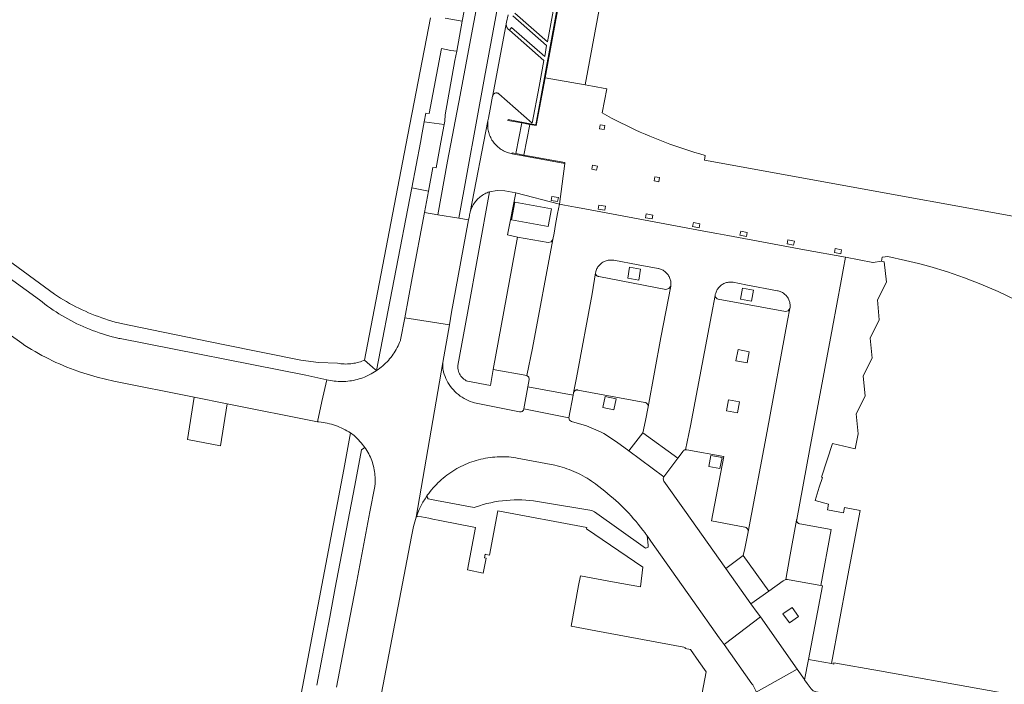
# Model space of a CAD drawing. Extents: x 146402 to 164798, y 455483 to 464134.
# Tile 267 of 575: x 157601 to 157731, y 460030 to 460118. Entities that reach past the tile are written whole.
import ezdxf

# ---------------------------------------------------------------- set-up
doc = ezdxf.new("R2010")
doc.units = 0
doc.header["$LTSCALE"] = 0.2
for name, color, linetype, lineweight in [('B-XX-VH-VERHARDING_BETONSTRAATSTEEN-GV', 252, 'CONTINUOUS', 18), ('B-XX-VH-VERHARDING_STRAATBAKSTEEN-GV', 252, 'CONTINUOUS', 18), ('B-XX-VH-VERHARDING_TEGEL-GV', 252, 'CONTINUOUS', 18)]:
    doc.layers.add(name, color=color, linetype=linetype, lineweight=lineweight)

msp = doc.modelspace()

# ---------------------------------------------------------------- linework, layer by layer
at = {"layer": 'B-XX-VH-VERHARDING_BETONSTRAATSTEEN-GV'}
for points in [[(157672.236, 460161.97), (157669.528, 460162.435), (157668.133, 460154.565), (157667.385, 460150.6), (157666.298, 460144.641), (157665.256, 460138.91), (157664.01, 460132.453), (157662.469, 460124.047), (157660.928, 460115.869), (157659.433, 460107.849), (157657.779, 460099.149), (157656.495, 460092.077), (157659.245, 460091.608), (157662.65, 460110.182), (157666.774, 460132.475), (157670.761, 460153.862), (157671.894, 460160.07)], [(157665.508, 460117.227), (157665.538, 460117.461), (157663.751, 460107.837), (157663.779, 460107.894), (157663.813, 460107.947), (157663.854, 460107.995), (157663.901, 460108.037), (157663.953, 460108.074), (157664.008, 460108.103), (157664.067, 460108.125), (157664.129, 460108.139), (157664.192, 460108.146), (157664.255, 460108.145), (157664.317, 460108.135), (157664.378, 460108.118), (157664.436, 460108.093), (157664.49, 460108.062), (157664.54, 460108.023), (157668.929, 460104.153), (157669.855, 460108.99), (157670.486, 460112.445), (157665.927, 460116.419), (157665.814, 460116.518), (157665.802, 460116.53), (157665.79, 460116.541), (157665.778, 460116.554), (157665.766, 460116.566), (157665.755, 460116.578), (157665.744, 460116.591), (157665.733, 460116.604), (157665.722, 460116.617), (157665.712, 460116.63), (157665.701, 460116.644), (157665.691, 460116.657), (157665.682, 460116.671), (157665.672, 460116.685), (157665.663, 460116.699), (157665.654, 460116.713), (157665.645, 460116.728), (157665.636, 460116.742), (157665.628, 460116.757), (157665.62, 460116.772), (157665.612, 460116.787), (157665.605, 460116.802), (157665.598, 460116.817), (157665.591, 460116.833), (157665.584, 460116.848), (157665.578, 460116.864), (157665.571, 460116.88), (157665.565, 460116.896), (157665.56, 460116.911), (157665.554, 460116.928), (157665.549, 460116.944), (157665.547, 460116.952), (157665.545, 460116.96), (157665.54, 460116.976), (157665.536, 460116.993), (157665.532, 460117.009), (157665.529, 460117.025), (157665.525, 460117.042), (157665.522, 460117.059), (157665.52, 460117.075), (157665.517, 460117.092), (157665.515, 460117.109), (157665.513, 460117.126), (157665.512, 460117.142), (157665.51, 460117.159), (157665.509, 460117.176), (157665.509, 460117.193), (157665.508, 460117.21)], [(157663.085, 460104.3), (157663.105, 460104.475), (157660.755, 460092.404), (157660.805, 460092.573), (157660.862, 460092.74), (157660.926, 460092.904), (157660.998, 460093.065), (157661.078, 460093.223), (157661.164, 460093.377), (157661.257, 460093.527), (157661.357, 460093.672), (157661.463, 460093.813), (157661.576, 460093.949), (157661.695, 460094.079), (157661.819, 460094.204), (157661.949, 460094.323), (157662.084, 460094.437), (157662.225, 460094.544), (157662.37, 460094.644), (157662.519, 460094.738), (157662.672, 460094.825), (157662.83, 460094.905), (157662.99, 460094.978), (157663.154, 460095.043), (157663.321, 460095.101), (157664.31, 460095.283), (157665.313, 460095.207), (157666.769, 460094.959), (157672.527, 460093.466), (157673.233, 460098.851), (157666.296, 460100.122), (157666.153, 460100.15), (157665.981, 460100.19), (157665.812, 460100.238), (157665.644, 460100.294), (157665.48, 460100.357), (157665.318, 460100.428), (157665.16, 460100.506), (157665.005, 460100.591), (157664.855, 460100.683), (157664.709, 460100.782), (157664.567, 460100.887), (157664.431, 460100.998), (157664.299, 460101.116), (157664.173, 460101.239), (157664.053, 460101.369), (157663.939, 460101.503), (157663.831, 460101.642), (157663.729, 460101.786), (157663.635, 460101.935), (157663.546, 460102.088), (157663.465, 460102.244), (157663.391, 460102.405), (157663.325, 460102.568), (157663.266, 460102.734), (157663.214, 460102.903), (157663.17, 460103.073), (157663.135, 460103.246), (157663.106, 460103.42), (157663.086, 460103.595), (157663.074, 460103.771), (157663.07, 460103.948), (157663.073, 460104.124)], [(157668.634, 460103.983), (157667.552, 460104.184), (157666.776, 460100.136), (157667.858, 460099.938)], [(157678.538, 460103.841), (157678.446, 460103.309), (157677.805, 460103.42), (157677.897, 460103.952)], [(157677.535, 460098.499), (157677.44, 460097.964), (157676.8, 460098.078), (157676.895, 460098.613)], [(157685.75, 460096.976), (157685.648, 460096.436), (157685.021, 460096.554), (157685.123, 460097.094)], [(157673.185, 460093.344), (157672.527, 460093.466), (157672.299, 460092.241), (157672.025, 460090.766), (157671.839, 460089.65), (157671.673, 460088.794), (157668.996, 460074.478), (157668.242, 460070.876), (157668.504, 460070.665), (157668.547, 460070.332), (157668.372, 460069.347), (157674.329, 460068.248), (157674.384, 460068.567), (157674.771, 460070.565), (157676.828, 460081.622), (157677.303, 460084.423), (157677.315, 460084.481), (157677.344, 460084.605), (157677.381, 460084.727), (157677.426, 460084.846), (157677.478, 460084.962), (157677.537, 460085.074), (157677.603, 460085.183), (157677.676, 460085.287), (157677.755, 460085.387), (157677.841, 460085.481), (157677.932, 460085.57), (157678.028, 460085.653), (157678.13, 460085.729), (157678.236, 460085.799), (157678.346, 460085.863), (157678.46, 460085.919), (157678.578, 460085.968), (157678.698, 460086.01), (157678.821, 460086.043), (157678.945, 460086.069), (157679.071, 460086.088), (157679.198, 460086.098), (157679.325, 460086.1), (157679.452, 460086.094), (157679.579, 460086.081), (157679.704, 460086.059), (157682.919, 460085.455), (157685.566, 460084.99), (157685.606, 460084.981), (157685.731, 460084.949), (157685.854, 460084.908), (157685.975, 460084.861), (157686.092, 460084.805), (157686.205, 460084.743), (157686.315, 460084.674), (157686.419, 460084.598), (157686.519, 460084.516), (157686.614, 460084.428), (157686.703, 460084.334), (157686.787, 460084.235), (157686.863, 460084.131), (157686.934, 460084.022), (157686.997, 460083.909), (157687.054, 460083.793), (157687.103, 460083.673), (157687.144, 460083.55), (157687.178, 460083.425), (157687.204, 460083.299), (157687.223, 460083.17), (157687.233, 460083.041), (157687.235, 460082.912), (157687.23, 460082.783), (157687.216, 460082.654), (157685.899, 460075.856), (157684.224, 460066.73), (157683.878, 460064.939), (157683.535, 460063.32), (157688.128, 460059.936), (157688.836, 460060.882), (157688.841, 460060.888), (157688.845, 460060.895), (157688.85, 460060.901), (157688.855, 460060.907), (157688.859, 460060.913), (157688.865, 460060.919), (157688.87, 460060.925), (157688.875, 460060.931), (157688.88, 460060.937), (157688.886, 460060.942), (157688.891, 460060.948), (157688.897, 460060.953), (157688.902, 460060.958), (157688.908, 460060.964), (157688.914, 460060.969), (157688.92, 460060.974), (157688.926, 460060.979), (157688.932, 460060.983), (157688.939, 460060.988), (157688.945, 460060.993), (157688.951, 460060.997), (157688.958, 460061.001), (157688.964, 460061.006), (157688.971, 460061.01), (157688.978, 460061.014), (157688.984, 460061.018), (157688.991, 460061.022), (157688.998, 460061.025), (157689.005, 460061.029), (157689.012, 460061.032), (157689.019, 460061.036), (157689.026, 460061.039), (157689.033, 460061.042), (157689.041, 460061.045), (157689.048, 460061.047), (157689.055, 460061.05), (157689.063, 460061.053), (157689.07, 460061.055), (157689.077, 460061.057), (157689.085, 460061.06), (157689.093, 460061.062), (157689.1, 460061.063), (157689.108, 460061.065), (157689.115, 460061.067), (157689.123, 460061.068), (157689.131, 460061.07), (157689.138, 460061.071), (157689.146, 460061.072), (157689.824, 460064.212), (157692.597, 460078.847), (157693.068, 460081.429), (157693.076, 460081.489), (157693.091, 460081.548), (157693.107, 460081.618), (157693.143, 460081.742), (157693.186, 460081.864), (157693.236, 460081.983), (157693.294, 460082.099), (157693.359, 460082.211), (157693.431, 460082.319), (157693.509, 460082.422), (157693.593, 460082.519), (157693.683, 460082.612), (157693.779, 460082.699), (157693.88, 460082.78), (157693.986, 460082.854), (157694.096, 460082.922), (157694.21, 460082.983), (157694.328, 460083.036), (157694.449, 460083.082), (157694.572, 460083.121), (157694.698, 460083.152), (157694.825, 460083.175), (157694.953, 460083.19), (157695.082, 460083.197), (157695.212, 460083.196), (157695.341, 460083.188), (157695.469, 460083.171), (157697.115, 460082.808), (157701.286, 460082.054), (157701.385, 460082.034), (157701.508, 460082.001), (157701.63, 460081.96), (157701.748, 460081.912), (157701.863, 460081.857), (157701.974, 460081.795), (157702.081, 460081.726), (157702.184, 460081.65), (157702.282, 460081.568), (157702.374, 460081.48), (157702.461, 460081.386), (157702.541, 460081.287), (157702.616, 460081.183), (157702.683, 460081.075), (157702.744, 460080.963), (157702.797, 460080.847), (157702.844, 460080.728), (157702.882, 460080.607), (157702.913, 460080.483), (157702.937, 460080.358), (157702.952, 460080.231), (157702.959, 460080.103), (157702.958, 460079.976), (157702.95, 460079.848), (157702.933, 460079.722), (157702.625, 460078.139), (157699.931, 460063.507), (157697.42, 460050.254), (157696.986, 460048.055), (157696.787, 460047.12), (157700.145, 460042.41), (157702.05, 460043.779), (157702.214, 460043.87), (157702.393, 460043.928), (157702.897, 460046.719), (157703.82, 460051.76), (157703.821, 460051.823), (157703.831, 460051.885), (157705.527, 460060.983), (157708.54, 460077.194), (157709.676, 460083.349), (157709.959, 460084.796), (157710.252, 460086.466), (157704.86, 460087.425), (157694.753, 460089.32), (157693.281, 460089.578), (157692.062, 460089.814), (157675.87, 460092.846), (157674.66, 460093.07)], [(157671.438, 460093.971), (157671.534, 460094.492), (157672.392, 460094.333), (157672.296, 460093.812)], [(157656.495, 460092.077), (157654.722, 460092.379), (157653.114, 460083.763), (157652.13, 460078.494), (157658.014, 460077.569), (157658.3, 460079.235), (157658.521, 460080.408), (157660.545, 460091.387), (157659.245, 460091.608)], [(157678.614, 460093.186), (157678.517, 460092.665), (157677.654, 460092.827), (157677.751, 460093.348)], [(157684.842, 460092.038), (157684.746, 460091.517), (157683.887, 460091.676), (157683.983, 460092.197)], [(157691.064, 460090.887), (157690.966, 460090.367), (157690.103, 460090.53), (157690.201, 460091.05)], [(157697.299, 460089.736), (157697.201, 460089.215), (157696.34, 460089.378), (157696.438, 460089.899)], [(157671.065, 460088.391), (157667.019, 460089.133), (157663.771, 460071.666), (157668.242, 460070.876), (157668.996, 460074.478), (157671.673, 460088.794), (157671.444, 460088.479)], [(157703.517, 460088.592), (157703.423, 460088.07), (157702.569, 460088.223), (157702.663, 460088.745)], [(157709.74, 460087.448), (157709.647, 460086.927), (157708.792, 460087.08), (157708.885, 460087.601)], [(157714.998, 460085.938), (157713.898, 460085.78), (157713.872, 460085.776), (157710.252, 460086.466), (157709.959, 460084.796), (157709.676, 460083.349), (157708.54, 460077.194), (157705.527, 460060.983), (157703.831, 460051.885), (157703.821, 460051.823), (157703.82, 460051.76), (157703.826, 460051.698), (157703.841, 460051.637), (157703.862, 460051.578), (157703.892, 460051.523), (157703.928, 460051.472), (157703.97, 460051.425), (157704.018, 460051.385), (157704.07, 460051.35), (157704.127, 460051.323), (157704.186, 460051.304), (157704.22, 460051.296), (157708.392, 460050.53), (157707.008, 460043.137), (157707.226, 460043.092), (157705.39, 460033.391), (157708.411, 460032.847), (157710.452, 460043.767), (157712.189, 460053.058), (157710.125, 460053.444), (157709.998, 460052.766), (157707.891, 460053.16), (157708.037, 460053.867), (157706.279, 460054.378), (157706.804, 460056.149), (157707.209, 460057.405), (157707.105, 460057.439), (157708.545, 460061.905), (157711.553, 460061.197), (157711.919, 460063.176), (157711.657, 460065.795), (157712.867, 460068.154), (157712.594, 460070.803), (157713.789, 460073.17), (157713.526, 460075.81), (157714.722, 460078.19), (157714.467, 460080.837), (157715.661, 460083.199), (157715.349, 460085.868)], [(157677.299, 460084.363), (157677.303, 460084.423), (157676.828, 460081.622), (157674.771, 460070.565), (157674.384, 460068.567), (157674.393, 460068.604), (157674.414, 460068.663), (157674.442, 460068.719), (157674.477, 460068.771), (157674.518, 460068.818), (157674.565, 460068.859), (157674.617, 460068.894), (157674.673, 460068.922), (157674.732, 460068.943), (157674.793, 460068.956), (157674.856, 460068.961), (157674.918, 460068.958), (157674.98, 460068.947), (157683.798, 460067.315), (157683.839, 460067.307), (157683.9, 460067.289), (157683.959, 460067.263), (157684.013, 460067.23), (157684.063, 460067.191), (157684.108, 460067.145), (157684.146, 460067.095), (157684.178, 460067.04), (157684.203, 460066.981), (157684.22, 460066.92), (157684.229, 460066.857), (157684.231, 460066.793), (157684.224, 460066.73), (157685.899, 460075.856), (157687.216, 460082.654), (157686.978, 460082.328), (157686.588, 460082.225), (157677.725, 460083.921), (157677.702, 460083.922), (157677.644, 460083.932), (157677.587, 460083.949), (157677.532, 460083.974), (157677.482, 460084.005), (157677.436, 460084.044), (157677.396, 460084.087), (157677.362, 460084.136), (157677.335, 460084.189), (157677.315, 460084.246), (157677.303, 460084.304)], [(157693.069, 460081.368), (157693.068, 460081.429), (157692.597, 460078.847), (157689.824, 460064.212), (157689.146, 460061.072), (157689.231, 460061.076), (157689.315, 460061.063), (157694.203, 460060.157), (157692.592, 460051.691), (157696.986, 460050.858), (157697.046, 460050.846), (157697.107, 460050.826), (157697.165, 460050.798), (157697.219, 460050.763), (157697.268, 460050.722), (157697.312, 460050.675), (157697.349, 460050.623), (157697.38, 460050.567), (157697.404, 460050.507), (157697.42, 460050.445), (157697.428, 460050.382), (157697.428, 460050.318), (157697.42, 460050.254), (157699.931, 460063.507), (157702.625, 460078.139), (157702.933, 460079.722), (157702.711, 460079.397), (157702.332, 460079.294), (157693.468, 460080.945), (157693.448, 460080.948), (157693.389, 460080.963), (157693.332, 460080.985), (157693.279, 460081.015), (157693.23, 460081.051), (157693.187, 460081.093), (157693.149, 460081.141), (157693.118, 460081.194), (157693.094, 460081.249), (157693.078, 460081.308)], [(157695.82, 460072.816), (157696.103, 460074.275), (157697.562, 460073.992), (157697.279, 460072.533)], [(157657.169, 460071.71), (157657.154, 460072.561), (157653.655, 460052.181), (157654.051, 460053.183), (157654.521, 460054.152), (157654.803, 460054.611), (157655.104, 460055.057), (157655.287, 460055.308), (157655.477, 460055.555), (157655.672, 460055.796), (157655.874, 460056.032), (157656.082, 460056.263), (157656.296, 460056.489), (157656.515, 460056.709), (157656.74, 460056.923), (157656.971, 460057.132), (157657.207, 460057.334), (157657.448, 460057.53), (157657.694, 460057.72), (157657.945, 460057.904), (157658.2, 460058.081), (157658.46, 460058.252), (157658.724, 460058.415), (157658.992, 460058.572), (157659.265, 460058.722), (157659.541, 460058.865), (157659.82, 460059.001), (157660.103, 460059.129), (157660.389, 460059.251), (157660.679, 460059.364), (157660.971, 460059.471), (157661.266, 460059.569), (157661.563, 460059.66), (157661.862, 460059.744), (157662.163, 460059.819), (157662.467, 460059.887), (157662.772, 460059.948), (157663.078, 460060), (157663.386, 460060.044), (157663.694, 460060.08), (157664.004, 460060.109), (157664.314, 460060.129), (157664.625, 460060.142), (157664.935, 460060.146), (157665.246, 460060.143), (157665.557, 460060.131), (157665.867, 460060.112), (157666.177, 460060.084), (157666.485, 460060.049), (157666.793, 460060.005), (157666.962, 460059.978), (157671.927, 460059.013), (157672.249, 460058.94), (157672.569, 460058.859), (157672.887, 460058.77), (157673.202, 460058.673), (157673.515, 460058.569), (157673.826, 460058.458), (157674.134, 460058.339), (157674.438, 460058.212), (157674.74, 460058.078), (157675.038, 460057.937), (157675.333, 460057.788), (157675.624, 460057.633), (157675.911, 460057.47), (157676.195, 460057.301), (157676.474, 460057.125), (157676.748, 460056.942), (157677.019, 460056.752), (157677.284, 460056.556), (157677.545, 460056.354), (157677.737, 460056.198), (157678.121, 460055.909), (157678.5, 460055.613), (157678.874, 460055.312), (157679.243, 460055.004), (157679.607, 460054.69), (157679.965, 460054.37), (157680.319, 460054.044), (157680.666, 460053.712), (157681.008, 460053.375), (157681.345, 460053.032), (157681.676, 460052.683), (157682, 460052.329), (157682.319, 460051.969), (157682.632, 460051.604), (157682.939, 460051.234), (157683.24, 460050.859), (157683.534, 460050.479), (157683.822, 460050.095), (157683.831, 460050.082), (157684.087, 460049.725), (157684.218, 460049.542), (157684.592, 460048.994), (157690.133, 460041.162), (157693.595, 460036.268), (157694.241, 460035.362), (157699.031, 460039.015), (157698.609, 460039.613), (157697.796, 460040.725), (157694.481, 460045.378), (157689.046, 460053.075), (157686.319, 460056.944), (157686.209, 460057.227), (157686.315, 460057.511), (157681.676, 460060.911), (157680.065, 460062.122), (157678.373, 460063.218), (157678.146, 460063.323), (157677.941, 460063.418), (157676.082, 460064.236), (157674.129, 460064.794), (157673.852, 460064.976), (157673.765, 460065.296), (157667.857, 460066.455), (157667.848, 460066.417), (157667.826, 460066.359), (157667.797, 460066.304), (157667.762, 460066.253), (157667.72, 460066.208), (157667.673, 460066.168), (157667.621, 460066.134), (157667.565, 460066.107), (157667.506, 460066.088), (157667.445, 460066.077), (157667.383, 460066.073), (157667.322, 460066.078), (157667.261, 460066.09), (157661.341, 460067.262), (157661.051, 460067.346), (157660.766, 460067.444), (157660.486, 460067.557), (157660.212, 460067.685), (157659.946, 460067.828), (157659.688, 460067.984), (157659.438, 460068.154), (157659.198, 460068.337), (157658.968, 460068.532), (157658.748, 460068.739), (157658.54, 460068.957), (157658.343, 460069.186), (157658.159, 460069.426), (157657.988, 460069.674), (157657.83, 460069.932), (157657.686, 460070.197), (157657.557, 460070.47), (157657.442, 460070.749), (157657.342, 460071.034), (157657.257, 460071.323), (157657.188, 460071.617)], [(157674.329, 460068.248), (157668.372, 460069.347), (157667.857, 460066.455), (157673.765, 460065.296)], [(157628.701, 460067.14), (157624.348, 460068.008), (157623.464, 460062.399), (157627.84, 460061.563)], [(157694.582, 460066.202), (157694.847, 460067.653), (157696.298, 460067.388), (157696.033, 460065.937)], [(157688.128, 460059.936), (157683.535, 460063.32), (157681.676, 460060.911), (157686.315, 460057.511)], [(157703.826, 460051.698), (157703.82, 460051.76), (157702.897, 460046.719), (157702.393, 460043.928), (157702.617, 460043.949), (157702.84, 460043.918), (157707.008, 460043.137), (157708.392, 460050.53), (157704.22, 460051.296), (157704.186, 460051.304), (157704.127, 460051.323), (157704.07, 460051.35), (157704.018, 460051.385), (157703.97, 460051.425), (157703.928, 460051.472), (157703.892, 460051.523), (157703.862, 460051.578), (157703.841, 460051.637)], [(157700.145, 460042.41), (157696.787, 460047.12), (157694.481, 460045.378), (157697.796, 460040.725)], [(157703.909, 460032.098), (157699.031, 460039.015), (157694.241, 460035.362), (157697.92, 460030.202), (157698.029, 460030.038), (157698.131, 460029.871), (157698.226, 460029.699), (157698.314, 460029.523), (157698.395, 460029.344), (157698.469, 460029.162), (157698.494, 460029.094)], [(157743.279, 460026.792), (157739.531, 460027.46), (157727.981, 460029.519), (157714.734, 460031.88), (157708.735, 460032.949), (157708.706, 460032.792), (157708.411, 460032.847), (157705.39, 460033.391), (157704.875, 460030.729), (157705.228, 460030.227), (157705.721, 460029.509), (157706.007, 460029.25), (157706.378, 460029.142), (157726.586, 460025.626), (157728.37, 460023.087), (157728.652, 460022.803), (157729.021, 460022.648), (157730.218, 460022.449), (157731.453, 460022.256), (157734.379, 460021.759), (157742.045, 460020.423), (157742.888, 460024.772)]]:
    msp.add_lwpolyline(points, close=True, dxfattribs=at)
for points in [[(157674.849, 460132.883), (157670.641, 460110.155), (157675.925, 460109.206), (157681.941, 460141.662)], [(157666.667, 460118.664), (157670.938, 460114.901), (157672.5, 460123.223)], [(157750.695, 460088.534), (157691.649, 460099.286), (157691.76, 460099.896), (157691.745, 460099.9), (157691.071, 460100.092), (157690.399, 460100.292), (157689.729, 460100.5), (157689.062, 460100.715), (157688.397, 460100.938), (157687.735, 460101.168), (157687.076, 460101.406), (157686.419, 460101.651), (157685.765, 460101.904), (157685.114, 460102.164), (157684.466, 460102.432), (157683.821, 460102.707), (157683.18, 460102.989), (157682.541, 460103.279), (157681.906, 460103.576), (157681.275, 460103.88), (157680.647, 460104.192), (157680.022, 460104.51), (157679.401, 460104.836), (157678.784, 460105.168), (157678.171, 460105.508), (157678.777, 460108.677), (157676.908, 460109.024), (157675.925, 460109.206), (157670.641, 460110.155), (157669.469, 460103.828), (157668.634, 460103.983), (157667.858, 460099.938), (157673.251, 460098.95), (157673.233, 460098.851), (157672.527, 460093.466), (157673.185, 460093.344), (157674.66, 460093.07), (157675.87, 460092.846), (157692.062, 460089.814), (157693.281, 460089.578), (157694.753, 460089.32), (157704.86, 460087.425), (157710.252, 460086.466), (157713.872, 460085.776), (157713.898, 460085.78), (157714.998, 460085.938), (157715.085, 460086.463), (157715.502, 460086.512), (157715.832, 460086.551), (157718.198, 460086.056), (157719.912, 460085.639), (157721.389, 460085.239), (157723.723, 460084.529), (157725.954, 460083.759), (157728.112, 460082.925), (157730.399, 460081.941), (157732.788, 460080.798)], [(157643.525, 460000), (157653.008, 460049.63), (157653.273, 460050.92), (157653.655, 460052.181), (157657.154, 460072.561), (157658.014, 460077.569), (157652.13, 460078.494), (157651.584, 460075.569), (157651.549, 460075.474), (157651.456, 460075.235), (157651.355, 460074.999), (157651.247, 460074.767), (157651.132, 460074.538), (157651.009, 460074.313), (157650.88, 460074.091), (157650.744, 460073.874), (157650.601, 460073.661), (157650.452, 460073.453), (157650.296, 460073.249), (157650.134, 460073.051), (157649.965, 460072.857), (157649.791, 460072.669), (157649.611, 460072.487), (157649.426, 460072.31), (157649.235, 460072.139), (157649.038, 460071.974), (157648.837, 460071.815), (157648.631, 460071.663), (157648.42, 460071.517), (157648.381, 460071.49), (157648.342, 460071.463), (157647.696, 460071.069), (157647.016, 460070.736), (157646.833, 460070.659), (157646.596, 460070.568), (157646.355, 460070.484), (157646.113, 460070.407), (157645.867, 460070.338), (157645.62, 460070.277), (157645.371, 460070.223), (157645.121, 460070.178), (157644.869, 460070.14), (157644.616, 460070.11), (157644.362, 460070.089), (157644.108, 460070.075), (157643.854, 460070.069), (157643.599, 460070.071), (157643.345, 460070.081), (157643.091, 460070.099), (157642.837, 460070.125), (157642.585, 460070.159), (157642.334, 460070.201), (157642.084, 460070.251), (157641.836, 460070.309), (157641.203, 460067.413), (157640.623, 460064.762), (157640.814, 460064.744), (157641.091, 460064.71), (157641.367, 460064.669), (157641.641, 460064.619), (157641.914, 460064.562), (157642.185, 460064.497), (157642.454, 460064.424), (157642.721, 460064.344), (157642.986, 460064.256), (157643.247, 460064.16), (157643.506, 460064.057), (157643.762, 460063.947), (157644.015, 460063.829), (157644.264, 460063.704), (157644.51, 460063.572), (157644.751, 460063.433), (157644.989, 460063.287), (157645.437, 460062.936), (157645.858, 460062.553), (157646.394, 460061.99), (157646.871, 460061.376), (157647.009, 460061.171), (157647.139, 460060.962), (157647.264, 460060.748), (157647.381, 460060.531), (157647.491, 460060.31), (157647.593, 460060.086), (157647.689, 460059.858), (157647.777, 460059.627), (157647.857, 460059.394), (157647.93, 460059.158), (157647.995, 460058.92), (157648.053, 460058.68), (157648.102, 460058.438), (157648.144, 460058.195), (157648.178, 460057.95), (157648.204, 460057.705), (157648.222, 460057.459), (157648.232, 460057.212), (157648.234, 460056.965), (157648.228, 460056.718), (157648.214, 460056.472), (157648.202, 460056.33), (157648.181, 460056.219), (157647.535, 460052.872), (157645.66, 460043.045), (157644.695, 460037.994), (157643.115, 460029.722)], [(157705.721, 460029.509), (157705.228, 460030.227), (157704.875, 460030.729), (157704.868, 460030.738), (157703.909, 460032.098), (157698.494, 460029.094)]]:
    msp.add_lwpolyline(points, dxfattribs=at)
at = {"layer": 'B-XX-VH-VERHARDING_STRAATBAKSTEEN-GV'}
msp.add_lwpolyline([(157657.348, 460103.988), (157654.71, 460104.342), (157654.43, 460102.881), (157654.186, 460101.607), (157653.043, 460095.641), (157655.25, 460095.206), (157655.832, 460098.325), (157656.258, 460098.246), (157656.809, 460101.148), (157657.037, 460102.35)], close=True, dxfattribs=at)
msp.add_lwpolyline([(157591.876, 460082.05), (157601.605, 460075.114), (157602.039, 460074.831), (157602.477, 460074.555), (157602.919, 460074.286), (157603.365, 460074.023), (157603.816, 460073.768), (157604.27, 460073.519), (157604.728, 460073.278), (157605.19, 460073.043), (157605.655, 460072.816), (157606.124, 460072.596), (157606.596, 460072.384), (157607.072, 460072.178), (157607.55, 460071.98), (157608.032, 460071.79), (157608.516, 460071.606), (157609.003, 460071.431), (157609.367, 460071.305), (157611.549, 460070.642), (157613.769, 460070.119), (157624.348, 460068.008), (157628.701, 460067.14), (157640.623, 460064.762), (157641.203, 460067.413), (157641.836, 460070.309), (157639.074, 460070.914), (157614.589, 460075.729), (157614.424, 460075.765), (157613.984, 460075.868), (157613.546, 460075.979), (157613.11, 460076.098), (157612.676, 460076.224), (157612.244, 460076.358), (157611.815, 460076.499), (157611.388, 460076.648), (157610.964, 460076.804), (157610.542, 460076.969), (157610.124, 460077.14), (157609.709, 460077.319), (157609.297, 460077.505), (157608.888, 460077.698), (157608.483, 460077.899), (157608.082, 460078.107), (157607.684, 460078.322), (157607.29, 460078.543), (157606.9, 460078.772), (157606.514, 460079.008), (157606.133, 460079.25), (157605.756, 460079.499), (157605.383, 460079.755), (157605.015, 460080.017), (157604.651, 460080.286), (157604.293, 460080.562), (157603.939, 460080.843), (157587.596, 460092.699)], dxfattribs=at)
at = {"layer": 'B-XX-VH-VERHARDING_TEGEL-GV'}
for points in [[(157666.774, 460132.475), (157662.65, 460110.182), (157659.245, 460091.608), (157660.545, 460091.387), (157660.608, 460091.728), (157660.663, 460091.956), (157660.679, 460092.059), (157660.713, 460092.232), (157660.755, 460092.404), (157663.105, 460104.475), (157663.168, 460104.822), (157663.414, 460105.996), (157663.718, 460107.71), (157663.719, 460107.716), (157663.731, 460107.778), (157663.751, 460107.837), (157665.538, 460117.461), (157665.751, 460118.462)], [(157666.369, 460118.327), (157670.846, 460114.41), (157670.593, 460112.967), (157666.223, 460116.758), (157665.927, 460116.419), (157670.486, 460112.445), (157669.855, 460108.99), (157668.929, 460104.153), (157664.54, 460108.023), (157664.49, 460108.062), (157664.436, 460108.093), (157664.378, 460108.118), (157664.317, 460108.135), (157664.255, 460108.145), (157664.192, 460108.146), (157664.129, 460108.139), (157664.067, 460108.125), (157664.008, 460108.103), (157663.953, 460108.074), (157663.901, 460108.037), (157663.854, 460107.995), (157663.813, 460107.947), (157663.779, 460107.894), (157663.751, 460107.837), (157663.731, 460107.778), (157663.719, 460107.716), (157663.718, 460107.71), (157663.414, 460105.996), (157663.168, 460104.822), (157663.105, 460104.475), (157663.085, 460104.3), (157663.073, 460104.124), (157663.07, 460103.948), (157663.074, 460103.771), (157663.086, 460103.595), (157663.106, 460103.42), (157663.135, 460103.246), (157663.17, 460103.073), (157663.214, 460102.903), (157663.266, 460102.734), (157663.325, 460102.568), (157663.391, 460102.405), (157663.465, 460102.244), (157663.546, 460102.088), (157663.635, 460101.935), (157663.729, 460101.786), (157663.831, 460101.642), (157663.939, 460101.503), (157664.053, 460101.369), (157664.173, 460101.239), (157664.299, 460101.116), (157664.431, 460100.998), (157664.567, 460100.887), (157664.709, 460100.782), (157664.855, 460100.683), (157665.005, 460100.591), (157665.16, 460100.506), (157665.318, 460100.428), (157665.48, 460100.357), (157665.644, 460100.294), (157665.812, 460100.238), (157665.981, 460100.19), (157666.153, 460100.15), (157666.296, 460100.122), (157666.314, 460100.221), (157666.776, 460100.136), (157667.552, 460104.184), (157665.733, 460104.522), (157665.751, 460104.62), (157668.913, 460104.045), (157669.405, 460103.955), (157674.713, 460132.833)], [(157660.454, 460121.528), (157659.696, 460117.596), (157659.003, 460113.643), (157658.757, 460112.411), (157657.457, 460105.27), (157657.429, 460104.415), (157657.348, 460103.988), (157657.037, 460102.35), (157656.809, 460101.148), (157656.258, 460098.246), (157655.832, 460098.325), (157655.25, 460095.206), (157654.722, 460092.379), (157656.495, 460092.077), (157657.779, 460099.149), (157659.433, 460107.849), (157660.928, 460115.869), (157662.469, 460124.047)], [(157672.5, 460123.223), (157670.938, 460114.901), (157666.667, 460118.664)], [(157655.524, 460118.065), (157652.281, 460101.257), (157646.809, 460072.883), (157647.876, 460071.978), (157647.977, 460071.893), (157648.42, 460071.517), (157653.043, 460095.641), (157654.186, 460101.607), (157654.43, 460102.881), (157654.71, 460104.342), (157654.93, 460105.494), (157655.351, 460105.413), (157656.983, 460114.013), (157658.218, 460113.751), (157659.003, 460113.643), (157659.696, 460117.596), (157658.958, 460117.732), (157657.458, 460118.008)], [(157587.596, 460092.699), (157603.939, 460080.843), (157604.293, 460080.562), (157604.651, 460080.286), (157605.015, 460080.017), (157605.383, 460079.755), (157605.756, 460079.499), (157606.133, 460079.25), (157606.514, 460079.008), (157606.9, 460078.772), (157607.29, 460078.543), (157607.684, 460078.322), (157608.082, 460078.107), (157608.483, 460077.899), (157608.888, 460077.698), (157609.297, 460077.505), (157609.709, 460077.319), (157610.124, 460077.14), (157610.542, 460076.969), (157610.964, 460076.804), (157611.388, 460076.648), (157611.815, 460076.499), (157612.244, 460076.358), (157612.676, 460076.224), (157613.11, 460076.098), (157613.546, 460075.979), (157613.984, 460075.868), (157614.424, 460075.765), (157614.589, 460075.729), (157639.074, 460070.914), (157641.836, 460070.309), (157642.084, 460070.251), (157642.334, 460070.201), (157642.585, 460070.159), (157642.837, 460070.125), (157643.091, 460070.099), (157643.345, 460070.081), (157643.599, 460070.071), (157643.854, 460070.069), (157644.108, 460070.075), (157644.362, 460070.089), (157644.616, 460070.11), (157644.869, 460070.14), (157645.121, 460070.178), (157645.371, 460070.223), (157645.62, 460070.277), (157645.867, 460070.338), (157646.113, 460070.407), (157646.355, 460070.484), (157646.596, 460070.568), (157646.833, 460070.659), (157647.016, 460070.736), (157647.696, 460071.069), (157648.342, 460071.463), (157648.381, 460071.49), (157648.42, 460071.517), (157647.977, 460071.893), (157647.876, 460071.978), (157646.809, 460072.883), (157646.693, 460072.834), (157646.489, 460072.754), (157646.282, 460072.682), (157646.072, 460072.617), (157645.861, 460072.56), (157645.647, 460072.51), (157645.431, 460072.469), (157645.215, 460072.435), (157644.997, 460072.409), (157644.778, 460072.392), (157644.559, 460072.382), (157644.34, 460072.38), (157644.12, 460072.386), (157643.902, 460072.401), (157643.683, 460072.423), (157643.466, 460072.453), (157643.25, 460072.491), (157640.759, 460072.569), (157638.429, 460072.908), (157628.166, 460074.955), (157620.271, 460076.562), (157614.728, 460077.713), (157614.374, 460077.801), (157613.925, 460077.92), (157613.479, 460078.047), (157613.035, 460078.182), (157612.593, 460078.324), (157612.154, 460078.473), (157611.717, 460078.631), (157611.283, 460078.795), (157610.852, 460078.968), (157610.424, 460079.147), (157610, 460079.334), (157609.578, 460079.529), (157609.16, 460079.73), (157608.745, 460079.939), (157608.335, 460080.155), (157607.927, 460080.377), (157607.524, 460080.607), (157607.125, 460080.844), (157606.73, 460081.088), (157606.339, 460081.338), (157605.953, 460081.595), (157599.166, 460086.55)], [(157640.534, 460030.027), (157642.241, 460038.997), (157642.973, 460042.848), (157645.067, 460053.855), (157645.537, 460056.329), (157646.433, 460061.036), (157646.871, 460061.376), (157646.394, 460061.99), (157645.858, 460062.553), (157645.437, 460062.936), (157644.989, 460063.287), (157644.075, 460058.459), (157634.243, 460006.64)], [(157698.029, 460030.038), (157697.92, 460030.202), (157694.241, 460035.362), (157693.595, 460036.268), (157690.133, 460041.162), (157684.592, 460048.994), (157684.218, 460049.542), (157684.087, 460049.725), (157684.228, 460048.467), (157684.23, 460048.222), (157683.882, 460048.08), (157677.174, 460052.879), (157676.788, 460053.051), (157670.179, 460054.15), (157670.152, 460054.155), (157669.644, 460054.244), (157669.132, 460054.318), (157668.618, 460054.376), (157668.103, 460054.418), (157667.587, 460054.444), (157667.07, 460054.454), (157666.553, 460054.448), (157666.037, 460054.426), (157665.521, 460054.389), (157665.007, 460054.335), (157664.495, 460054.266), (157663.985, 460054.18), (157663.479, 460054.079), (157662.975, 460053.963), (157662.475, 460053.831), (157661.98, 460053.683), (157661.296, 460053.457), (157656.317, 460054.393), (157655.236, 460054.596), (157655.099, 460054.806), (157655.104, 460055.057), (157654.803, 460054.611), (157654.521, 460054.152), (157654.051, 460053.183), (157653.655, 460052.181), (157653.749, 460052.271), (157653.875, 460052.301), (157655.289, 460052.021), (157655.848, 460051.91), (157656.768, 460051.728), (157661.475, 460050.796), (157660.422, 460045.229), (157662.485, 460044.788), (157662.861, 460046.784), (157662.64, 460046.822), (157662.728, 460047.272), (157662.828, 460047.253), (157663.302, 460047.164), (157664.402, 460053.027), (157676.137, 460050.825), (157676.099, 460050.624), (157683.553, 460045.563), (157683.245, 460042.985), (157679.539, 460043.658), (157675.306, 460044.441), (157675.062, 460043.139), (157674.064, 460037.803), (157677.34, 460037.186), (157688.927, 460035.005), (157689.133, 460034.961), (157689.106, 460034.831), (157689.834, 460034.694), (157690.928, 460033.138), (157691.883, 460031.778), (157690.835, 460026.226)]]:
    msp.add_lwpolyline(points, dxfattribs=at)
for points in [[(157660.402, 460079.105), (157663.321, 460095.101), (157663.154, 460095.043), (157662.99, 460094.978), (157662.83, 460094.905), (157662.672, 460094.825), (157662.519, 460094.738), (157662.37, 460094.644), (157662.225, 460094.544), (157662.084, 460094.437), (157661.949, 460094.323), (157661.819, 460094.204), (157661.695, 460094.079), (157661.576, 460093.949), (157661.463, 460093.813), (157661.357, 460093.672), (157661.257, 460093.527), (157661.164, 460093.377), (157661.078, 460093.223), (157660.998, 460093.065), (157660.926, 460092.904), (157660.862, 460092.74), (157660.805, 460092.573), (157660.755, 460092.404), (157660.713, 460092.232), (157660.679, 460092.059), (157660.663, 460091.956), (157660.608, 460091.728), (157660.545, 460091.387), (157658.521, 460080.408), (157658.3, 460079.235), (157658.014, 460077.569), (157657.154, 460072.561), (157657.169, 460071.71), (157657.188, 460071.617), (157657.257, 460071.323), (157657.342, 460071.034), (157657.442, 460070.749), (157657.557, 460070.47), (157657.686, 460070.197), (157657.83, 460069.932), (157657.988, 460069.674), (157658.159, 460069.426), (157658.343, 460069.186), (157658.54, 460068.957), (157658.748, 460068.739), (157658.968, 460068.532), (157659.198, 460068.337), (157659.438, 460068.154), (157659.688, 460067.984), (157659.946, 460067.828), (157660.212, 460067.685), (157660.486, 460067.557), (157660.766, 460067.444), (157661.051, 460067.346), (157661.341, 460067.262), (157667.261, 460066.09), (157667.322, 460066.078), (157667.383, 460066.073), (157667.445, 460066.077), (157667.506, 460066.088), (157667.565, 460066.107), (157667.621, 460066.134), (157667.673, 460066.168), (157667.72, 460066.208), (157667.762, 460066.253), (157667.797, 460066.304), (157667.826, 460066.359), (157667.848, 460066.417), (157667.857, 460066.455), (157668.372, 460069.347), (157668.547, 460070.332), (157668.504, 460070.665), (157668.242, 460070.876), (157663.771, 460071.666), (157663.432, 460069.556), (157660.412, 460070.095), (157660.245, 460070.178), (157660.086, 460070.274), (157659.935, 460070.385), (157659.795, 460070.507), (157659.666, 460070.641), (157659.548, 460070.786), (157659.443, 460070.94), (157659.352, 460071.103), (157659.275, 460071.273), (157659.214, 460071.448), (157659.167, 460071.629), (157659.136, 460071.813), (157659.121, 460071.999), (157659.122, 460072.185), (157659.123, 460072.204)], [(157672.527, 460093.466), (157666.769, 460094.959), (157665.703, 460089.422), (157667.019, 460089.133), (157671.065, 460088.391), (157671.444, 460088.479), (157671.673, 460088.794), (157671.839, 460089.65), (157672.025, 460090.766), (157672.299, 460092.241)], [(157666.194, 460091.41), (157666.637, 460093.753), (157671.497, 460092.863), (157671.054, 460090.52)], [(157679.452, 460086.094), (157679.325, 460086.1), (157679.198, 460086.098), (157679.071, 460086.088), (157678.945, 460086.069), (157678.821, 460086.043), (157678.698, 460086.01), (157678.578, 460085.968), (157678.46, 460085.919), (157678.346, 460085.863), (157678.236, 460085.799), (157678.13, 460085.729), (157678.028, 460085.653), (157677.932, 460085.57), (157677.841, 460085.481), (157677.755, 460085.387), (157677.676, 460085.287), (157677.603, 460085.183), (157677.537, 460085.074), (157677.478, 460084.962), (157677.426, 460084.846), (157677.381, 460084.727), (157677.344, 460084.605), (157677.315, 460084.481), (157677.303, 460084.423), (157677.299, 460084.363), (157677.303, 460084.304), (157677.315, 460084.246), (157677.335, 460084.189), (157677.362, 460084.136), (157677.396, 460084.087), (157677.436, 460084.044), (157677.482, 460084.005), (157677.532, 460083.974), (157677.587, 460083.949), (157677.644, 460083.932), (157677.702, 460083.922), (157677.725, 460083.921), (157686.588, 460082.225), (157686.978, 460082.328), (157687.216, 460082.654), (157687.23, 460082.783), (157687.235, 460082.912), (157687.233, 460083.041), (157687.223, 460083.17), (157687.204, 460083.299), (157687.178, 460083.425), (157687.144, 460083.55), (157687.103, 460083.673), (157687.054, 460083.793), (157686.997, 460083.909), (157686.934, 460084.022), (157686.863, 460084.131), (157686.787, 460084.235), (157686.703, 460084.334), (157686.614, 460084.428), (157686.519, 460084.516), (157686.419, 460084.598), (157686.315, 460084.674), (157686.205, 460084.743), (157686.092, 460084.805), (157685.975, 460084.861), (157685.854, 460084.908), (157685.731, 460084.949), (157685.606, 460084.981), (157685.566, 460084.99), (157682.919, 460085.455), (157679.704, 460086.059), (157679.579, 460086.081)], [(157681.551, 460083.696), (157681.792, 460085.146), (157683.242, 460084.905), (157683.001, 460083.455)], [(157695.212, 460083.196), (157695.082, 460083.197), (157694.953, 460083.19), (157694.825, 460083.175), (157694.698, 460083.152), (157694.572, 460083.121), (157694.449, 460083.082), (157694.328, 460083.036), (157694.21, 460082.983), (157694.096, 460082.922), (157693.986, 460082.854), (157693.88, 460082.78), (157693.779, 460082.699), (157693.683, 460082.612), (157693.593, 460082.519), (157693.509, 460082.422), (157693.431, 460082.319), (157693.359, 460082.211), (157693.294, 460082.099), (157693.236, 460081.983), (157693.186, 460081.864), (157693.143, 460081.742), (157693.107, 460081.618), (157693.091, 460081.548), (157693.076, 460081.489), (157693.068, 460081.429), (157693.069, 460081.368), (157693.078, 460081.308), (157693.094, 460081.249), (157693.118, 460081.194), (157693.149, 460081.141), (157693.187, 460081.093), (157693.23, 460081.051), (157693.279, 460081.015), (157693.332, 460080.985), (157693.389, 460080.963), (157693.448, 460080.948), (157693.468, 460080.945), (157702.332, 460079.294), (157702.711, 460079.397), (157702.933, 460079.722), (157702.95, 460079.848), (157702.958, 460079.976), (157702.959, 460080.103), (157702.952, 460080.231), (157702.937, 460080.358), (157702.913, 460080.483), (157702.882, 460080.607), (157702.844, 460080.728), (157702.797, 460080.847), (157702.744, 460080.963), (157702.683, 460081.075), (157702.616, 460081.183), (157702.541, 460081.287), (157702.461, 460081.386), (157702.374, 460081.48), (157702.282, 460081.568), (157702.184, 460081.65), (157702.081, 460081.726), (157701.974, 460081.795), (157701.863, 460081.857), (157701.748, 460081.912), (157701.63, 460081.96), (157701.508, 460082.001), (157701.385, 460082.034), (157701.286, 460082.054), (157697.115, 460082.808), (157695.469, 460083.171), (157695.341, 460083.188)], [(157696.417, 460080.931), (157696.695, 460082.384), (157698.148, 460082.106), (157697.87, 460080.653)], [(157674.918, 460068.958), (157674.856, 460068.961), (157674.793, 460068.956), (157674.732, 460068.943), (157674.673, 460068.922), (157674.617, 460068.894), (157674.565, 460068.859), (157674.518, 460068.818), (157674.477, 460068.771), (157674.442, 460068.719), (157674.414, 460068.663), (157674.393, 460068.604), (157674.384, 460068.567), (157674.329, 460068.248), (157673.765, 460065.296), (157673.852, 460064.976), (157674.129, 460064.794), (157676.082, 460064.236), (157677.941, 460063.418), (157678.146, 460063.323), (157678.373, 460063.218), (157680.065, 460062.122), (157681.676, 460060.911), (157683.535, 460063.32), (157683.878, 460064.939), (157684.224, 460066.73), (157684.231, 460066.793), (157684.229, 460066.857), (157684.22, 460066.92), (157684.203, 460066.981), (157684.178, 460067.04), (157684.146, 460067.095), (157684.108, 460067.145), (157684.063, 460067.191), (157684.013, 460067.23), (157683.959, 460067.263), (157683.9, 460067.289), (157683.839, 460067.307), (157683.798, 460067.315), (157674.98, 460068.947)], [(157678.267, 460066.643), (157678.561, 460068.101), (157680.019, 460067.807), (157679.725, 460066.349)], [(157689.315, 460061.063), (157689.231, 460061.076), (157689.146, 460061.072), (157689.138, 460061.071), (157689.131, 460061.07), (157689.123, 460061.068), (157689.115, 460061.067), (157689.108, 460061.065), (157689.1, 460061.063), (157689.093, 460061.062), (157689.085, 460061.06), (157689.077, 460061.057), (157689.07, 460061.055), (157689.063, 460061.053), (157689.055, 460061.05), (157689.048, 460061.047), (157689.041, 460061.045), (157689.033, 460061.042), (157689.026, 460061.039), (157689.019, 460061.036), (157689.012, 460061.032), (157689.005, 460061.029), (157688.998, 460061.025), (157688.991, 460061.022), (157688.984, 460061.018), (157688.978, 460061.014), (157688.971, 460061.01), (157688.964, 460061.006), (157688.958, 460061.001), (157688.951, 460060.997), (157688.945, 460060.993), (157688.939, 460060.988), (157688.932, 460060.983), (157688.926, 460060.979), (157688.92, 460060.974), (157688.914, 460060.969), (157688.908, 460060.964), (157688.902, 460060.958), (157688.897, 460060.953), (157688.891, 460060.948), (157688.886, 460060.942), (157688.88, 460060.937), (157688.875, 460060.931), (157688.87, 460060.925), (157688.865, 460060.919), (157688.859, 460060.913), (157688.855, 460060.907), (157688.85, 460060.901), (157688.845, 460060.895), (157688.841, 460060.888), (157688.836, 460060.882), (157688.128, 460059.936), (157686.315, 460057.511), (157686.209, 460057.227), (157686.319, 460056.944), (157689.046, 460053.075), (157694.481, 460045.378), (157696.787, 460047.12), (157696.986, 460048.055), (157697.42, 460050.254), (157697.428, 460050.318), (157697.428, 460050.382), (157697.42, 460050.445), (157697.404, 460050.507), (157697.38, 460050.567), (157697.349, 460050.623), (157697.312, 460050.675), (157697.268, 460050.722), (157697.219, 460050.763), (157697.165, 460050.798), (157697.107, 460050.826), (157697.046, 460050.846), (157696.986, 460050.858), (157692.592, 460051.691), (157694.203, 460060.157)], [(157692.244, 460058.867), (157692.52, 460060.326), (157693.979, 460060.05), (157693.703, 460058.591)], [(157702.84, 460043.918), (157702.617, 460043.949), (157702.393, 460043.928), (157702.214, 460043.87), (157702.05, 460043.779), (157700.145, 460042.41), (157697.796, 460040.725), (157698.609, 460039.613), (157699.031, 460039.015), (157703.909, 460032.098), (157704.868, 460030.738), (157704.875, 460030.729), (157705.39, 460033.391), (157707.226, 460043.092), (157707.008, 460043.137)], [(157702.018, 460039.421), (157703.221, 460040.274), (157704.074, 460039.071), (157702.871, 460038.218)]]:
    msp.add_lwpolyline(points, close=True, dxfattribs=at)

doc.saveas('drawing.dxf')
